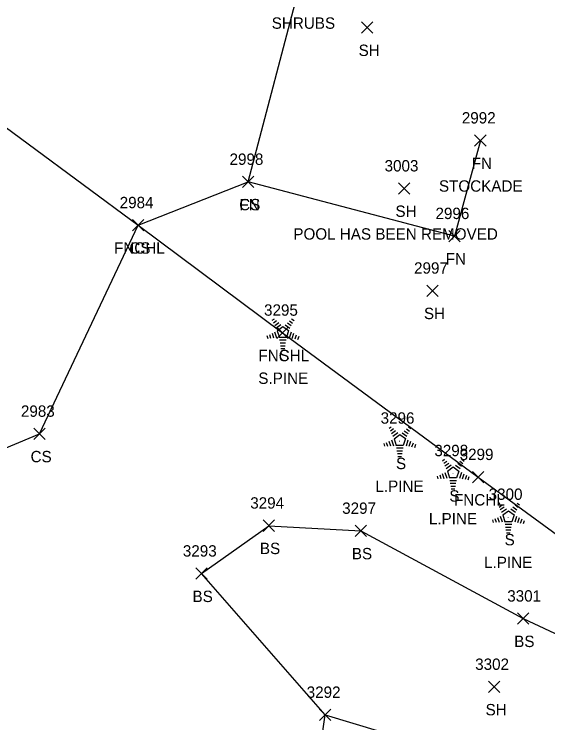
# Model space of a CAD drawing. Extents: x 1477930 to 1480780, y 774090 to 784647.
# Drawn here: x 1479588.7 to 1479682.6, y 775042.4 to 775167.1 of the extents above; entities that cross this region are included whole.
import ezdxf

# ---------------------------------------------------------------- set-up
doc = ezdxf.new("R2010")
doc.units = 0
for name, color, linetype in [('L_A', 7, 'Continuous'), ('L_C', 7, 'Continuous'), ('L_I', 7, 'Continuous'), ('L_TIC', 7, 'Continuous'), ('LELB', 7, 'Continuous'), ('LFNC', 7, 'Continuous'), ('LTC', 7, 'Continuous')]:
    doc.layers.add(name, color=color, linetype=linetype)

msp = doc.modelspace()

# ---------------------------------------------------------------- linework, layer by layer
at = {"layer": 'L_TIC'}
for points in [[(1479649.81, 775163.77), (1479651.81, 775165.77)], [(1479651.81, 775163.77), (1479649.81, 775165.77)], [(1479669.71, 775143.89), (1479671.71, 775145.89)], [(1479671.71, 775143.89), (1479669.71, 775145.89)], [(1479628.86, 775136.61), (1479630.86, 775138.61)], [(1479630.86, 775136.61), (1479628.86, 775138.61)], [(1479628.86, 775136.61), (1479630.86, 775138.61)], [(1479630.86, 775136.61), (1479628.86, 775138.61)], [(1479656.29, 775135.45), (1479658.29, 775137.45)], [(1479658.29, 775135.45), (1479656.29, 775137.45)], [(1479609.54, 775128.98), (1479611.54, 775130.98)], [(1479611.54, 775128.98), (1479609.54, 775130.98)], [(1479609.54, 775128.98), (1479611.54, 775130.98)], [(1479611.54, 775128.98), (1479609.54, 775130.98)], [(1479665.14, 775127.07), (1479667.14, 775129.07)], [(1479667.14, 775127.07), (1479665.14, 775129.07)], [(1479661.31, 775117.46), (1479663.31, 775119.46)], [(1479663.31, 775117.46), (1479661.31, 775119.46)], [(1479634.93, 775110.06), (1479636.93, 775112.06)], [(1479636.93, 775110.06), (1479634.93, 775112.06)], [(1479592.16, 775092.27), (1479594.16, 775094.27)], [(1479594.16, 775092.27), (1479592.16, 775094.27)], [(1479669.34, 775084.66), (1479671.34, 775086.66)], [(1479671.34, 775084.66), (1479669.34, 775086.66)], [(1479632.5, 775076.11), (1479634.5, 775078.11)], [(1479634.5, 775076.11), (1479632.5, 775078.11)], [(1479648.67, 775075.19), (1479650.67, 775077.19)], [(1479650.67, 775075.19), (1479648.67, 775077.19)], [(1479620.65, 775067.67), (1479622.65, 775069.67)], [(1479622.65, 775067.67), (1479620.65, 775069.67)], [(1479677.22, 775059.75), (1479679.22, 775061.75)], [(1479679.22, 775059.75), (1479677.22, 775061.75)], [(1479672.14, 775047.73), (1479674.14, 775049.73)], [(1479674.14, 775047.73), (1479672.14, 775049.73)], [(1479642.43, 775042.81), (1479644.43, 775044.81)], [(1479644.43, 775042.81), (1479642.43, 775044.81)], [(1479642.43, 775042.81), (1479644.43, 775044.81)], [(1479644.43, 775042.81), (1479642.43, 775044.81)]]:
    msp.add_lwpolyline(points, dxfattribs=at)
at = {"layer": 'LELB'}
for points in [[(1479531.37, 775007.34), (1479558.45, 775048.68), (1479577.19, 775086.56), (1479593.16, 775093.27), (1479610.54, 775129.98), (1479629.86, 775137.61)], [(1479643.43, 775043.81), (1479621.65, 775068.67), (1479633.5, 775077.11), (1479649.67, 775076.19), (1479678.22, 775060.75), (1479718.91, 775041.69), (1479754.26, 775021.03), (1479764.61, 775013.69), (1479779.59, 774997.82), (1479805.7, 774976.93)], [(1479698.67, 774953.6), (1479671.51, 774967.57), (1479656.01, 774975.64), (1479671.2, 774989.34), (1479658.3, 774999.09), (1479637.91, 774996.32), (1479627.6, 775009.41), (1479640.63, 775024.03), (1479643.43, 775043.81), (1479668.33, 775036.3), (1479698.57, 775024.31)]]:
    msp.add_lwpolyline(points, dxfattribs=at)
at = {"layer": 'LFNC'}
for points in [[(1479670.71, 775144.89), (1479666.14, 775128.07), (1479629.86, 775137.61), (1479639.33, 775173.56), (1479641.99, 775180.15)], [(1479575.18, 775156.7), (1479581.47, 775151.49), (1479610.54, 775129.98), (1479635.93, 775111.06), (1479670.34, 775085.66), (1479722.83, 775047.21), (1479755.21, 775023.54), (1479767.15, 775015.19), (1479810.87, 774982.94), (1479827.31, 774970.66), (1479838.7, 774961.65), (1479841.69, 774958.43)]]:
    msp.add_lwpolyline(points, dxfattribs=at)
at = {"layer": 'LTC'}
for p, q in [((1479634.12, 775113.27), (1479634.48, 775113.53)), ((1479634.33, 775112.81), (1479634.86, 775113.19)), ((1479634.54, 775112.34), (1479635.25, 775112.85)), ((1479636.78, 775112.81), (1479637.46, 775112.32)), ((1479637.15, 775113.16), (1479637.7, 775112.76)), ((1479637.52, 775113.51), (1479637.94, 775113.21)), ((1479634.75, 775111.87), (1479635.63, 775112.51)), ((1479634.98, 775111.42), (1479635.99, 775112.15)), ((1479634.98, 775111.42), (1479635.37, 775110.23)), ((1479635.99, 775112.15), (1479636.99, 775111.43)), ((1479636.41, 775112.47), (1479637.22, 775111.88)), ((1479636.99, 775111.43), (1479636.6, 775110.23)), ((1479633.16, 775110.55), (1479633.31, 775110.08)), ((1479633.61, 775110.77), (1479633.82, 775110.11)), ((1479634.07, 775110.98), (1479634.34, 775110.15)), ((1479634.52, 775111.2), (1479634.85, 775110.18)), ((1479636.6, 775110.23), (1479635.37, 775110.23)), ((1479637.42, 775111.16), (1479637.09, 775110.12)), ((1479637.87, 775110.91), (1479637.58, 775110.02)), ((1479638.31, 775110.66), (1479638.08, 775109.93)), ((1479638.76, 775110.41), (1479638.57, 775109.83)), ((1479636.56, 775109.73), (1479635.41, 775109.73)), ((1479636.47, 775109.23), (1479635.49, 775109.23)), ((1479636.39, 775108.73), (1479635.56, 775108.73)), ((1479636.31, 775108.23), (1479635.63, 775108.23)), ((1479654.68, 775094.27), (1479655.03, 775094.53)), ((1479654.89, 775093.81), (1479655.42, 775094.19)), ((1479655.1, 775093.34), (1479655.8, 775093.85)), ((1479657.71, 775094.16), (1479658.26, 775093.76)), ((1479658.08, 775094.51), (1479658.5, 775094.21)), ((1479655.31, 775092.87), (1479656.19, 775093.51)), ((1479655.53, 775092.42), (1479656.54, 775093.15)), ((1479656.54, 775093.15), (1479657.54, 775092.43)), ((1479656.96, 775093.47), (1479657.77, 775092.88)), ((1479657.33, 775093.82), (1479658.01, 775093.32)), ((1479653.71, 775091.55), (1479653.86, 775091.08)), ((1479654.17, 775091.77), (1479654.38, 775091.12)), ((1479654.62, 775091.98), (1479654.89, 775091.15)), ((1479655.08, 775092.2), (1479655.41, 775091.18)), ((1479655.53, 775092.42), (1479655.92, 775091.23)), ((1479657.54, 775092.43), (1479657.15, 775091.23)), ((1479657.98, 775092.16), (1479657.64, 775091.12)), ((1479658.42, 775091.91), (1479658.14, 775091.02)), ((1479658.87, 775091.66), (1479658.63, 775090.93)), ((1479659.31, 775091.41), (1479659.12, 775090.83)), ((1479657.15, 775091.23), (1479655.92, 775091.23)), ((1479657.11, 775090.73), (1479655.97, 775090.73)), ((1479657.03, 775090.23), (1479656.04, 775090.23)), ((1479656.94, 775089.73), (1479656.11, 775089.73)), ((1479656.86, 775089.23), (1479656.19, 775089.23)), ((1479664.07, 775088.55), (1479664.43, 775088.81)), ((1479664.28, 775088.09), (1479664.81, 775088.47)), ((1479664.49, 775087.62), (1479665.19, 775088.13)), ((1479664.7, 775087.16), (1479665.58, 775087.79)), ((1479666.36, 775087.75), (1479667.17, 775087.16)), ((1479666.73, 775088.1), (1479667.41, 775087.6)), ((1479667.1, 775088.44), (1479667.65, 775088.05)), ((1479667.47, 775088.79), (1479667.89, 775088.49)), ((1479664.47, 775086.48), (1479664.8, 775085.46)), ((1479664.92, 775086.7), (1479665.94, 775087.44)), ((1479664.92, 775086.7), (1479665.31, 775085.51)), ((1479665.94, 775087.44), (1479666.93, 775086.71)), ((1479666.93, 775086.71), (1479666.54, 775085.51)), ((1479667.37, 775086.44), (1479667.03, 775085.4)), ((1479663.1, 775085.83), (1479663.26, 775085.36)), ((1479663.56, 775086.05), (1479663.77, 775085.4)), ((1479664.01, 775086.27), (1479664.29, 775085.43)), ((1479666.54, 775085.51), (1479665.31, 775085.51)), ((1479667.82, 775086.19), (1479667.53, 775085.3)), ((1479668.26, 775085.94), (1479668.02, 775085.21)), ((1479668.7, 775085.69), (1479668.52, 775085.11)), ((1479666.5, 775085.01), (1479665.36, 775085.01)), ((1479666.42, 775084.51), (1479665.43, 775084.51)), ((1479666.34, 775084.01), (1479665.5, 775084.01)), ((1479666.25, 775083.51), (1479665.58, 775083.51)), ((1479673.79, 775080.86), (1479674.14, 775081.11)), ((1479674, 775080.39), (1479674.53, 775080.78)), ((1479674.21, 775079.93), (1479674.91, 775080.44)), ((1479676.44, 775080.4), (1479677.12, 775079.91)), ((1479676.81, 775080.75), (1479677.36, 775080.35)), ((1479677.19, 775081.1), (1479677.6, 775080.79)), ((1479674.42, 775079.46), (1479675.29, 775080.1)), ((1479674.64, 775079), (1479675.65, 775079.74)), ((1479674.64, 775079), (1479675.03, 775077.81)), ((1479675.65, 775079.74), (1479676.65, 775079.01)), ((1479676.07, 775080.05), (1479676.88, 775079.46)), ((1479676.65, 775079.01), (1479676.26, 775077.81)), ((1479672.82, 775078.14), (1479672.97, 775077.67)), ((1479673.28, 775078.35), (1479673.49, 775077.7)), ((1479673.73, 775078.57), (1479674, 775077.73)), ((1479674.19, 775078.79), (1479674.52, 775077.77)), ((1479676.26, 775077.81), (1479675.03, 775077.81)), ((1479677.09, 775078.74), (1479676.75, 775077.7)), ((1479677.53, 775078.49), (1479677.24, 775077.61)), ((1479677.98, 775078.24), (1479677.74, 775077.51)), ((1479678.42, 775077.99), (1479678.23, 775077.42)), ((1479676.22, 775077.31), (1479675.08, 775077.31)), ((1479676.14, 775076.81), (1479675.15, 775076.81)), ((1479676.05, 775076.31), (1479675.22, 775076.31)), ((1479675.97, 775075.81), (1479675.29, 775075.81))]:
    msp.add_line(p, q, dxfattribs=at)

# ---------------------------------------------------------------- texts
at = {"layer": 'L_A'}
for s, p in [('SH', (1479649.3, 775159.77)), ('FN', (1479669.19, 775139.89)), ('CS', (1479628.3, 775132.61)), ('FN', (1479628.34, 775132.61)), ('SH', (1479655.78, 775131.45)), ('FNCHL', (1479606.28, 775124.98)), ('CS', (1479608.98, 775124.98)), ('FN', (1479664.62, 775123.07)), ('SH', (1479660.79, 775113.46)), ('FNCHL', (1479631.68, 775106.06)), ('S', (1479635.32, 775106.06)), ('CS', (1479591.61, 775088.27)), ('S', (1479655.87, 775087.06)), ('S', (1479665.26, 775081.34)), ('FNCHL', (1479666.08, 775080.66)), ('S', (1479674.98, 775073.65)), ('BS', (1479631.94, 775072.11)), ('BS', (1479648.11, 775071.19)), ('BS', (1479620.09, 775063.67)), ('BS', (1479676.66, 775055.75)), ('SH', (1479671.63, 775043.73))]:
    msp.add_text(s, height=2, dxfattribs=at).set_placement(p)
at = {"layer": 'L_C'}
for s, p in [('SHRUBS', (1479634.02, 775164.56)), ('STOCKADE', (1479663.43, 775135.89)), ('POOL HAS BEEN REMOVED', (1479637.82, 775127.45)), ('S.PINE', (1479631.66, 775102.06)), ('L.PINE', (1479652.26, 775083.06)), ('L.PINE', (1479661.66, 775077.34)), ('L.PINE', (1479671.37, 775069.65))]:
    msp.add_text(s, height=2, dxfattribs=at).set_placement(p)
at = {"layer": 'L_I'}
for s, p in [('2992', (1479667.45, 775147.89)), ('2998', (1479626.6, 775140.61)), ('2998', (1479626.6, 775140.61)), ('3003', (1479653.87, 775139.45)), ('2984', (1479607.28, 775132.98)), ('2984', (1479607.28, 775132.98)), ('2996', (1479662.82, 775131.07)), ('2997', (1479659.05, 775121.46)), ('3295', (1479632.67, 775114.06)), ('3295', (1479632.67, 775114.06)), ('2983', (1479589.91, 775096.27)), ('3296', (1479653.17, 775095.06)), ('3298', (1479662.62, 775089.34)), ('3299', (1479667.07, 775088.66)), ('3300', (1479672.17, 775081.65)), ('3294', (1479630.24, 775080.11)), ('3297', (1479646.41, 775079.19)), ('3293', (1479618.39, 775071.67)), ('3301', (1479675.44, 775063.75)), ('3302', (1479669.8, 775051.73)), ('3292', (1479640.17, 775046.81)), ('3292', (1479640.17, 775046.81))]:
    msp.add_text(s, height=2, dxfattribs=at).set_placement(p)
at = {"layer": 'LTC'}
for p in [(1479635.87, 775111.17), (1479656.43, 775092.17), (1479665.82, 775086.45), (1479675.53, 775078.75)]:
    msp.add_text('.', height=1.04, rotation=270, dxfattribs=at).set_placement(p)

doc.saveas('drawing.dxf')
